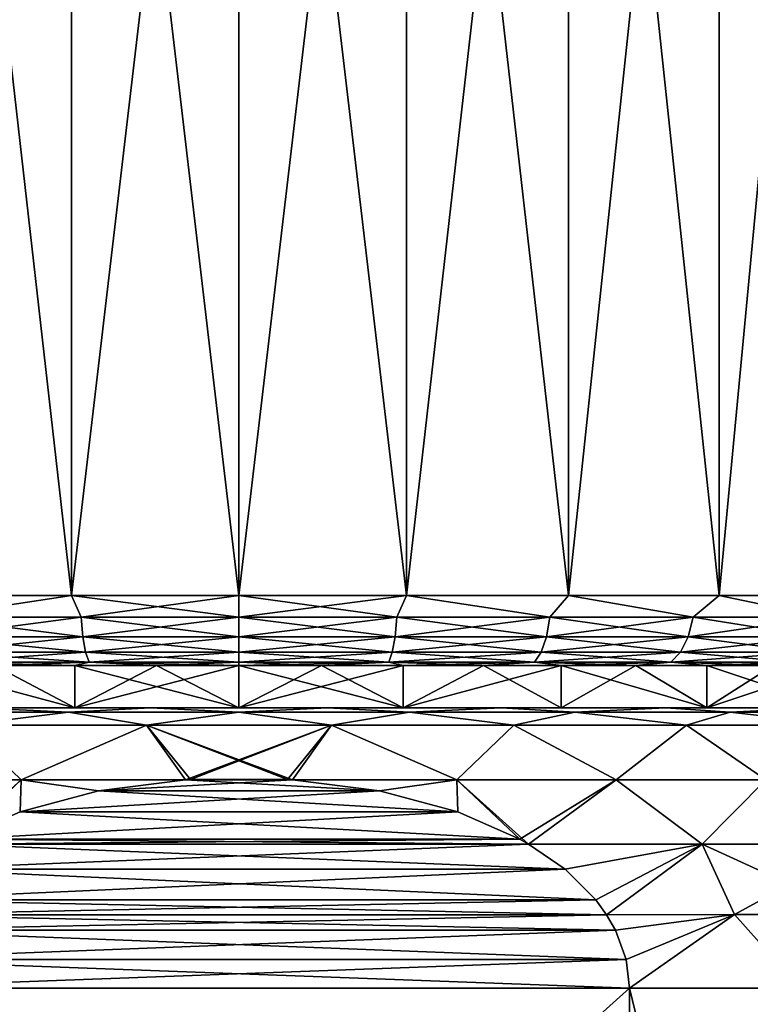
# Model space of a CAD drawing. Header units: metres. Extents: x -109 to 109, y -452 to 89.
# Tile 456 of 656: x -80 to -69, y 44 to 58. Entities that reach past the tile are written whole.
import ezdxf

# ---------------------------------------------------------------- set-up
doc = ezdxf.new("R2010")
doc.units = ezdxf.units.M
doc.layers.add('solid_K244270000C71_000', color=7, linetype='CONTINUOUS')

msp = doc.modelspace()

# ---------------------------------------------------------------- linework, layer by layer
at = {"layer": 'solid_K244270000C71_000'}
for points in [[(-81.196114, 69.900002, 12.122149), (-81.196152, 49.599998, 12.122135), (-78.888748, 49.599998, 12.778649)], [(-78.888756, 69.900002, -12.778646), (-78.888748, 49.599998, -12.778649), (-81.196152, 49.599998, -12.122135)], [(-81.196114, 69.900002, -12.122149), (-78.888756, 69.900002, -12.778646), (-81.196152, 49.599998, -12.122135)], [(-78.888756, 69.900002, 12.778646), (-81.196114, 69.900002, 12.122149), (-78.888748, 49.599998, 12.778649)], [(-78.888756, 69.900002, -12.778646), (-76.5, 69.900002, -13), (-78.888748, 49.599998, -12.778649)], [(-78.888756, 69.900002, 12.778646), (-76.5, 49.599998, 13), (-76.5, 69.900002, 13)], [(-78.888756, 69.900002, 12.778646), (-78.888748, 49.599998, 12.778649), (-76.5, 49.599998, 13)], [(-78.888748, 49.599998, -12.778649), (-76.5, 69.900002, -13), (-76.5, 49.599998, -13)], [(-74.111244, 69.900002, -12.778646), (-76.5, 49.599998, -13), (-76.5, 69.900002, -13)], [(-74.111244, 69.900002, -12.778646), (-74.111252, 49.599998, -12.778649), (-76.5, 49.599998, -13)], [(-76.5, 69.900002, 13), (-76.5, 49.599998, 13), (-74.111252, 49.599998, 12.778649)], [(-74.111244, 69.900002, 12.778646), (-76.5, 69.900002, 13), (-74.111252, 49.599998, 12.778649)], [(-71.803886, 69.900002, -12.122149), (-71.803848, 49.599998, -12.122135), (-74.111252, 49.599998, -12.778649)], [(-74.111244, 69.900002, -12.778646), (-71.803886, 69.900002, -12.122149), (-74.111252, 49.599998, -12.778649)], [(-74.111244, 69.900002, 12.778646), (-74.111252, 49.599998, 12.778649), (-71.803848, 49.599998, 12.122135)], [(-71.803886, 69.900002, 12.122149), (-74.111244, 69.900002, 12.778646), (-71.803848, 49.599998, 12.122135)], [(-71.803886, 69.900002, -12.122149), (-69.656357, 69.900002, -11.052807), (-71.803848, 49.599998, -12.122135)], [(-71.803886, 69.900002, 12.122149), (-71.803848, 49.599998, 12.122135), (-69.656364, 49.599998, 11.052813)], [(-69.656357, 69.900002, 11.052807), (-71.803886, 69.900002, 12.122149), (-69.656364, 49.599998, 11.052813)], [(-69.656357, 69.900002, -11.052807), (-69.656364, 49.599998, -11.052813), (-71.803848, 49.599998, -12.122135)], [(-67.741974, 69.900002, -9.607128), (-67.741943, 49.599998, -9.607104), (-69.656364, 49.599998, -11.052813)], [(-69.656357, 69.900002, -11.052807), (-67.741974, 69.900002, -9.607128), (-69.656364, 49.599998, -11.052813)], [(-69.656357, 69.900002, 11.052807), (-69.656364, 49.599998, 11.052813), (-67.741943, 49.599998, 9.607104)], [(-67.741974, 69.900002, 9.607128), (-69.656357, 69.900002, 11.052807), (-67.741943, 49.599998, 9.607104)], [(-80.92952, 49.290981, 12.170012), (-78.888748, 49.599998, 12.778649), (-81.196152, 49.599998, 12.122135)], [(-80.92952, 49.290981, -12.170012), (-81.196152, 49.599998, -12.122135), (-78.888748, 49.599998, -12.778649)], [(-80.92952, 49.290981, 12.170012), (-78.748924, 49.290981, 12.754301), (-78.888748, 49.599998, 12.778649)], [(-78.748924, 49.290981, -12.754301), (-80.92952, 49.290981, -12.170012), (-78.888748, 49.599998, -12.778649)], [(-78.748924, 49.290981, -12.754301), (-78.888748, 49.599998, -12.778649), (-76.5, 49.599998, -13)], [(-76.5, 49.290981, 12.951056), (-76.5, 49.599998, 13), (-78.888748, 49.599998, 12.778649)], [(-78.748924, 49.290981, 12.754301), (-76.5, 49.290981, 12.951056), (-78.888748, 49.599998, 12.778649)], [(-76.5, 49.290981, -12.951056), (-78.748924, 49.290981, -12.754301), (-76.5, 49.599998, -13)], [(-76.5, 49.290981, -12.951056), (-76.5, 49.599998, -13), (-74.111252, 49.599998, -12.778649)], [(-74.251076, 49.290981, -12.754301), (-76.5, 49.290981, -12.951056), (-74.111252, 49.599998, -12.778649)], [(-74.251076, 49.290981, 12.754301), (-74.111252, 49.599998, 12.778649), (-76.5, 49.599998, 13)], [(-74.251076, 49.290981, 12.754301), (-76.5, 49.599998, 13), (-76.5, 49.290981, 12.951056)], [(-72.07048, 49.290981, -12.170012), (-74.251076, 49.290981, -12.754301), (-74.111252, 49.599998, -12.778649)], [(-74.251076, 49.290981, 12.754301), (-72.07048, 49.290981, 12.170012), (-74.111252, 49.599998, 12.778649)], [(-72.07048, 49.290981, -12.170012), (-74.111252, 49.599998, -12.778649), (-71.803848, 49.599998, -12.122135)], [(-72.07048, 49.290981, 12.170012), (-71.803848, 49.599998, 12.122135), (-74.111252, 49.599998, 12.778649)], [(-70.024475, 49.290981, -11.215944), (-72.07048, 49.290981, -12.170012), (-71.803848, 49.599998, -12.122135)], [(-72.07048, 49.290981, 12.170012), (-70.024475, 49.290981, 11.215944), (-71.803848, 49.599998, 12.122135)], [(-70.024475, 49.290981, -11.215944), (-71.803848, 49.599998, -12.122135), (-69.656364, 49.599998, -11.052813)], [(-70.024475, 49.290981, 11.215944), (-69.656364, 49.599998, 11.052813), (-71.803848, 49.599998, 12.122135)], [(-68.175224, 49.290981, -9.921084), (-70.024475, 49.290981, -11.215944), (-69.656364, 49.599998, -11.052813)], [(-70.024475, 49.290981, 11.215944), (-68.175224, 49.290981, 9.921084), (-69.656364, 49.599998, 11.052813)], [(-68.175224, 49.290981, -9.921084), (-69.656364, 49.599998, -11.052813), (-67.741943, 49.599998, -9.607104)], [(-68.175224, 49.290981, 9.921084), (-67.741943, 49.599998, 9.607104), (-69.656364, 49.599998, 11.052813)], [(-78.724228, 49.011959, 12.614238), (-78.748924, 49.290981, 12.754301), (-80.92952, 49.290981, 12.170012)], [(-80.880882, 49.011959, 12.036366), (-78.724228, 49.011959, 12.614238), (-80.92952, 49.290981, 12.170012)], [(-80.880882, 49.011959, -12.036366), (-80.92952, 49.290981, -12.170012), (-78.748924, 49.290981, -12.754301)], [(-78.724228, 49.011959, -12.614238), (-80.880882, 49.011959, -12.036366), (-78.748924, 49.290981, -12.754301)], [(-76.5, 49.011959, 12.808832), (-76.5, 49.290981, 12.951056), (-78.748924, 49.290981, 12.754301)], [(-78.724228, 49.011959, 12.614238), (-76.5, 49.011959, 12.808832), (-78.748924, 49.290981, 12.754301)], [(-78.724228, 49.011959, -12.614238), (-78.748924, 49.290981, -12.754301), (-76.5, 49.290981, -12.951056)], [(-78.724228, 49.011959, -12.614238), (-76.5, 49.290981, -12.951056), (-76.5, 49.011959, -12.808832)], [(-74.275772, 49.011959, 12.614238), (-76.5, 49.290981, 12.951056), (-76.5, 49.011959, 12.808832)], [(-74.275772, 49.011959, 12.614238), (-74.251076, 49.290981, 12.754301), (-76.5, 49.290981, 12.951056)], [(-74.251076, 49.290981, -12.754301), (-76.5, 49.011959, -12.808832), (-76.5, 49.290981, -12.951056)], [(-74.275772, 49.011959, -12.614238), (-76.5, 49.011959, -12.808832), (-74.251076, 49.290981, -12.754301)], [(-74.275772, 49.011959, -12.614238), (-74.251076, 49.290981, -12.754301), (-72.07048, 49.290981, -12.170012)], [(-72.119118, 49.011959, -12.036366), (-74.275772, 49.011959, -12.614238), (-72.07048, 49.290981, -12.170012)], [(-74.275772, 49.011959, 12.614238), (-72.119118, 49.011959, 12.036366), (-74.251076, 49.290981, 12.754301)], [(-72.119118, 49.011959, 12.036366), (-72.07048, 49.290981, 12.170012), (-74.251076, 49.290981, 12.754301)], [(-72.119118, 49.011959, -12.036366), (-72.07048, 49.290981, -12.170012), (-70.024475, 49.290981, -11.215944)], [(-70.095581, 49.011959, -11.092774), (-72.119118, 49.011959, -12.036366), (-70.024475, 49.290981, -11.215944)], [(-72.119118, 49.011959, 12.036366), (-70.095581, 49.011959, 11.092774), (-72.07048, 49.290981, 12.170012)], [(-70.095581, 49.011959, 11.092774), (-70.024475, 49.290981, 11.215944), (-72.07048, 49.290981, 12.170012)], [(-70.095581, 49.011959, -11.092774), (-70.024475, 49.290981, -11.215944), (-68.175224, 49.290981, -9.921084)], [(-68.26664, 49.011959, -9.812135), (-70.095581, 49.011959, -11.092774), (-68.175224, 49.290981, -9.921084)], [(-70.095581, 49.011959, 11.092774), (-68.26664, 49.011959, 9.812135), (-70.024475, 49.290981, 11.215944)], [(-68.26664, 49.011959, 9.812135), (-68.175224, 49.290981, 9.921084), (-70.024475, 49.290981, 11.215944)], [(-78.68576, 48.790615, 12.396048), (-78.724228, 49.011959, 12.614238), (-80.880882, 49.011959, 12.036366)], [(-80.805099, 48.790615, 11.828171), (-78.68576, 48.790615, 12.396048), (-80.880882, 49.011959, 12.036366)], [(-80.805099, 48.790615, -11.828171), (-80.880882, 49.011959, -12.036366), (-78.724228, 49.011959, -12.614238)], [(-78.68576, 48.790615, -12.396048), (-80.805099, 48.790615, -11.828171), (-78.724228, 49.011959, -12.614238)], [(-78.68576, 48.790615, -12.396048), (-78.724228, 49.011959, -12.614238), (-76.5, 49.011959, -12.808832)], [(-76.5, 48.790615, 12.587276), (-76.5, 49.011959, 12.808832), (-78.724228, 49.011959, 12.614238)], [(-78.68576, 48.790615, 12.396048), (-76.5, 48.790615, 12.587276), (-78.724228, 49.011959, 12.614238)], [(-78.68576, 48.790615, -12.396048), (-76.5, 49.011959, -12.808832), (-76.5, 48.790615, -12.587276)], [(-74.275772, 49.011959, -12.614238), (-76.5, 48.790615, -12.587276), (-76.5, 49.011959, -12.808832)], [(-74.31424, 48.790615, 12.396048), (-76.5, 49.011959, 12.808832), (-76.5, 48.790615, 12.587276)], [(-74.31424, 48.790615, 12.396048), (-74.275772, 49.011959, 12.614238), (-76.5, 49.011959, 12.808832)], [(-74.31424, 48.790615, -12.396048), (-76.5, 48.790615, -12.587276), (-74.275772, 49.011959, -12.614238)], [(-74.31424, 48.790615, -12.396048), (-74.275772, 49.011959, -12.614238), (-72.119118, 49.011959, -12.036366)], [(-72.194901, 48.790615, -11.828171), (-74.31424, 48.790615, -12.396048), (-72.119118, 49.011959, -12.036366)], [(-74.31424, 48.790615, 12.396048), (-72.194901, 48.790615, 11.828171), (-74.275772, 49.011959, 12.614238)], [(-72.194901, 48.790615, 11.828171), (-72.119118, 49.011959, 12.036366), (-74.275772, 49.011959, 12.614238)], [(-72.194901, 48.790615, -11.828171), (-72.119118, 49.011959, -12.036366), (-70.095581, 49.011959, -11.092774)], [(-70.20636, 48.790615, -10.900902), (-72.194901, 48.790615, -11.828171), (-70.095581, 49.011959, -11.092774)], [(-72.194901, 48.790615, 11.828171), (-70.20636, 48.790615, 10.900902), (-72.119118, 49.011959, 12.036366)], [(-70.20636, 48.790615, 10.900902), (-70.095581, 49.011959, 11.092774), (-72.119118, 49.011959, 12.036366)], [(-70.20636, 48.790615, -10.900902), (-70.095581, 49.011959, -11.092774), (-68.26664, 49.011959, -9.812135)], [(-68.409058, 48.790615, -9.642413), (-70.20636, 48.790615, -10.900902), (-68.26664, 49.011959, -9.812135)], [(-70.20636, 48.790615, 10.900902), (-68.409058, 48.790615, 9.642413), (-70.095581, 49.011959, 11.092774)], [(-68.409058, 48.790615, 9.642413), (-68.26664, 49.011959, 9.812135), (-70.095581, 49.011959, 11.092774)], [(-78.68576, 48.790615, -12.396048), (-80.709625, 48.648651, -11.56585), (-80.805099, 48.790615, -11.828171)], [(-80.805099, 48.790615, 11.828171), (-80.709625, 48.648651, 11.56585), (-78.637283, 48.648651, 12.121132)], [(-80.805099, 48.790615, 11.828171), (-78.637283, 48.648651, 12.121132), (-78.68576, 48.790615, 12.396048)], [(-78.68576, 48.790615, -12.396048), (-78.637283, 48.648651, -12.121132), (-80.709625, 48.648651, -11.56585)], [(-78.68576, 48.790615, -12.396048), (-76.5, 48.790615, -12.587276), (-78.637283, 48.648651, -12.121132)], [(-78.68576, 48.790615, 12.396048), (-78.637283, 48.648651, 12.121132), (-76.5, 48.648651, 12.308121)], [(-78.68576, 48.790615, 12.396048), (-76.5, 48.648651, 12.308121), (-76.5, 48.790615, 12.587276)], [(-76.5, 48.790615, -12.587276), (-76.5, 48.648651, -12.308121), (-78.637283, 48.648651, -12.121132)], [(-74.31424, 48.790615, -12.396048), (-76.5, 48.648651, -12.308121), (-76.5, 48.790615, -12.587276)], [(-74.31424, 48.790615, -12.396048), (-74.362717, 48.648651, -12.121132), (-76.5, 48.648651, -12.308121)], [(-74.362717, 48.648651, 12.121132), (-76.5, 48.790615, 12.587276), (-76.5, 48.648651, 12.308121)], [(-74.31424, 48.790615, 12.396048), (-76.5, 48.790615, 12.587276), (-74.362717, 48.648651, 12.121132)], [(-74.31424, 48.790615, 12.396048), (-74.362717, 48.648651, 12.121132), (-72.290375, 48.648651, 11.56585)], [(-72.194901, 48.790615, -11.828171), (-72.290375, 48.648651, -11.56585), (-74.362717, 48.648651, -12.121132)], [(-72.194901, 48.790615, -11.828171), (-74.362717, 48.648651, -12.121132), (-74.31424, 48.790615, -12.396048)], [(-74.31424, 48.790615, 12.396048), (-72.290375, 48.648651, 11.56585), (-72.194901, 48.790615, 11.828171)], [(-72.194901, 48.790615, 11.828171), (-72.290375, 48.648651, 11.56585), (-70.34594, 48.648651, 10.659145)], [(-70.20636, 48.790615, -10.900902), (-70.34594, 48.648651, -10.659145), (-72.290375, 48.648651, -11.56585)], [(-70.20636, 48.790615, -10.900902), (-72.290375, 48.648651, -11.56585), (-72.194901, 48.790615, -11.828171)], [(-72.194901, 48.790615, 11.828171), (-70.34594, 48.648651, 10.659145), (-70.20636, 48.790615, 10.900902)], [(-70.20636, 48.790615, 10.900902), (-70.34594, 48.648651, 10.659145), (-68.588493, 48.648651, 9.428567)], [(-68.409058, 48.790615, -9.642413), (-68.588493, 48.648651, -9.428567), (-70.34594, 48.648651, -10.659145)], [(-68.409058, 48.790615, -9.642413), (-70.34594, 48.648651, -10.659145), (-70.20636, 48.790615, -10.900902)], [(-70.20636, 48.790615, 10.900902), (-68.588493, 48.648651, 9.428567), (-68.409058, 48.790615, 9.642413)], [(-78.84111, 48, 11.769417), (-79.983482, 48.599998, 11.483263), (-81.092201, 48.599998, 11.086555)], [(-81.092201, 48, 11.086553), (-78.84111, 48, 11.769417), (-81.092201, 48.599998, 11.086555)], [(-78.84111, 48, -11.769417), (-81.092201, 48, -11.086553), (-79.983482, 48.599998, -11.483263)], [(-80.709625, 48.648651, 11.56585), (-79.983482, 48.599998, 11.483263), (-78.84095, 48.599998, 11.76945)], [(-78.637283, 48.648651, 12.121132), (-80.709625, 48.648651, 11.56585), (-78.84095, 48.599998, 11.76945)], [(-80.709625, 48.648651, -11.56585), (-78.637283, 48.648651, -12.121132), (-79.983482, 48.599998, -11.483263)], [(-78.637283, 48.648651, -12.121132), (-78.84095, 48.599998, -11.76945), (-79.983482, 48.599998, -11.483263)], [(-78.84111, 48, 11.769417), (-78.84095, 48.599998, 11.76945), (-79.983482, 48.599998, 11.483263)], [(-78.84111, 48, -11.769417), (-79.983482, 48.599998, -11.483263), (-78.84095, 48.599998, -11.76945)], [(-78.84111, 48, 11.769417), (-76.5, 48, 12), (-78.84095, 48.599998, 11.76945)], [(-78.84111, 48, -11.769417), (-78.84095, 48.599998, -11.76945), (-77.676331, 48.599998, -11.942204)], [(-78.84111, 48, -11.769417), (-77.676331, 48.599998, -11.942204), (-76.5, 48.599998, -12)], [(-76.5, 48, -12), (-78.84111, 48, -11.769417), (-76.5, 48.599998, -12)], [(-78.637283, 48.648651, 12.121132), (-78.84095, 48.599998, 11.76945), (-77.676331, 48.599998, 11.942204)], [(-78.637283, 48.648651, -12.121132), (-77.676331, 48.599998, -11.942204), (-78.84095, 48.599998, -11.76945)], [(-76.5, 48, 12), (-77.676331, 48.599998, 11.942204), (-78.84095, 48.599998, 11.76945)], [(-78.637283, 48.648651, 12.121132), (-77.676331, 48.599998, 11.942204), (-76.5, 48.599998, 12)], [(-76.5, 48.648651, 12.308121), (-78.637283, 48.648651, 12.121132), (-76.5, 48.599998, 12)], [(-78.637283, 48.648651, -12.121132), (-76.5, 48.648651, -12.308121), (-77.676331, 48.599998, -11.942204)], [(-76.5, 48.648651, -12.308121), (-76.5, 48.599998, -12), (-77.676331, 48.599998, -11.942204)], [(-76.5, 48, 12), (-76.5, 48.599998, 12), (-77.676331, 48.599998, 11.942204)], [(-75.323669, 48.599998, 11.942204), (-76.5, 48.648651, 12.308121), (-76.5, 48.599998, 12)], [(-74.362717, 48.648651, -12.121132), (-76.5, 48.599998, -12), (-76.5, 48.648651, -12.308121)], [(-74.362717, 48.648651, -12.121132), (-75.323669, 48.599998, -11.942204), (-76.5, 48.599998, -12)], [(-74.362717, 48.648651, 12.121132), (-76.5, 48.648651, 12.308121), (-75.323669, 48.599998, 11.942204)], [(-74.15889, 48, 11.769417), (-75.323669, 48.599998, 11.942204), (-76.5, 48.599998, 12)], [(-74.15889, 48, 11.769417), (-76.5, 48.599998, 12), (-76.5, 48, 12)], [(-76.5, 48, -12), (-76.5, 48.599998, -12), (-75.323669, 48.599998, -11.942204)], [(-76.5, 48, -12), (-75.323669, 48.599998, -11.942204), (-74.15905, 48.599998, -11.76945)], [(-74.15889, 48, -11.769417), (-76.5, 48, -12), (-74.15905, 48.599998, -11.76945)], [(-74.362717, 48.648651, -12.121132), (-74.15905, 48.599998, -11.76945), (-75.323669, 48.599998, -11.942204)], [(-74.362717, 48.648651, 12.121132), (-75.323669, 48.599998, 11.942204), (-74.15905, 48.599998, 11.76945)], [(-74.15889, 48, 11.769417), (-74.15905, 48.599998, 11.76945), (-75.323669, 48.599998, 11.942204)], [(-74.362717, 48.648651, -12.121132), (-72.290375, 48.648651, -11.56585), (-74.15905, 48.599998, -11.76945)], [(-74.362717, 48.648651, 12.121132), (-74.15905, 48.599998, 11.76945), (-73.016518, 48.599998, 11.483263)], [(-72.290375, 48.648651, 11.56585), (-74.362717, 48.648651, 12.121132), (-73.016518, 48.599998, 11.483263)], [(-72.290375, 48.648651, -11.56585), (-73.016518, 48.599998, -11.483263), (-74.15905, 48.599998, -11.76945)], [(-74.15889, 48, -11.769417), (-74.15905, 48.599998, -11.76945), (-73.016518, 48.599998, -11.483263)], [(-74.15889, 48, 11.769417), (-73.016518, 48.599998, 11.483263), (-74.15905, 48.599998, 11.76945)], [(-74.15889, 48, -11.769417), (-73.016518, 48.599998, -11.483263), (-71.907799, 48.599998, -11.086555)], [(-71.907799, 48, -11.086553), (-74.15889, 48, -11.769417), (-71.907799, 48.599998, -11.086555)], [(-74.15889, 48, 11.769417), (-71.907799, 48, 11.086553), (-73.016518, 48.599998, 11.483263)], [(-72.290375, 48.648651, -11.56585), (-71.907799, 48.599998, -11.086555), (-73.016518, 48.599998, -11.483263)], [(-72.290375, 48.648651, 11.56585), (-73.016518, 48.599998, 11.483263), (-71.907799, 48.599998, 11.086555)], [(-71.907799, 48, 11.086553), (-71.907799, 48.599998, 11.086555), (-73.016518, 48.599998, 11.483263)], [(-72.290375, 48.648651, -11.56585), (-70.34594, 48.648651, -10.659145), (-71.907799, 48.599998, -11.086555)], [(-72.290375, 48.648651, 11.56585), (-71.907799, 48.599998, 11.086555), (-70.8433, 48.599998, 10.583089)], [(-70.34594, 48.648651, 10.659145), (-72.290375, 48.648651, 11.56585), (-70.8433, 48.599998, 10.583089)], [(-70.34594, 48.648651, -10.659145), (-70.8433, 48.599998, -10.583089), (-71.907799, 48.599998, -11.086555)], [(-71.907799, 48, -11.086553), (-71.907799, 48.599998, -11.086555), (-70.8433, 48.599998, -10.583089)], [(-69.833183, 48, -9.977649), (-71.907799, 48, -11.086553), (-70.8433, 48.599998, -10.583089)], [(-69.833183, 48, 9.977649), (-70.8433, 48.599998, 10.583089), (-71.907799, 48.599998, 11.086555)], [(-71.907799, 48, 11.086553), (-69.833183, 48, 9.977649), (-71.907799, 48.599998, 11.086555)], [(-70.34594, 48.648651, -10.659145), (-69.833046, 48.599998, -9.977558), (-70.8433, 48.599998, -10.583089)], [(-70.34594, 48.648651, 10.659145), (-70.8433, 48.599998, 10.583089), (-69.833046, 48.599998, 9.977558)], [(-69.833183, 48, -9.977649), (-70.8433, 48.599998, -10.583089), (-69.833046, 48.599998, -9.977558)], [(-69.833183, 48, 9.977649), (-69.833046, 48.599998, 9.977558), (-70.8433, 48.599998, 10.583089)], [(-70.34594, 48.648651, -10.659145), (-68.588493, 48.648651, -9.428567), (-69.833046, 48.599998, -9.977558)], [(-70.34594, 48.648651, 10.659145), (-69.833046, 48.599998, 9.977558), (-68.887375, 48.599998, 9.276205)], [(-68.588493, 48.648651, 9.428567), (-70.34594, 48.648651, 10.659145), (-68.887375, 48.599998, 9.276205)], [(-69.833183, 48, -9.977649), (-69.833046, 48.599998, -9.977558), (-68.887375, 48.599998, -9.276205)], [(-69.833183, 48, -9.977649), (-68.887375, 48.599998, -9.276205), (-68.014717, 48.599998, -8.485281)], [(-68.014717, 48, -8.485281), (-69.833183, 48, -9.977649), (-68.014717, 48.599998, -8.485281)], [(-69.833183, 48, 9.977649), (-68.014717, 48, 8.485281), (-69.833046, 48.599998, 9.977558)], [(-68.588493, 48.648651, -9.428567), (-68.887375, 48.599998, -9.276205), (-69.833046, 48.599998, -9.977558)], [(-68.014717, 48, 8.485281), (-68.887375, 48.599998, 9.276205), (-69.833046, 48.599998, 9.977558)], [(-84.72496, 48, -10.888367), (-81.092201, 48, -11.086553), (-78.84111, 48, -11.769417)], [(-82.583641, 48, -12.214573), (-84.72496, 48, -10.888367), (-78.84111, 48, -11.769417)], [(-82.583641, 48, 12.214573), (-76.5, 48, 12), (-78.84111, 48, 11.769417)], [(-82.583641, 48, 12.214573), (-70.416359, 48, 12.214573), (-76.5, 48, 12)], [(-82.583641, 48, 12.214573), (-78.84111, 48, 11.769417), (-81.092201, 48, 11.086553)], [(-82.583641, 48, -12.214573), (-78.84111, 48, -11.769417), (-76.5, 48, -12)], [(-70.416359, 48, -12.214573), (-82.583641, 48, -12.214573), (-76.5, 48, -12)], [(-72.764877, 48, -13.124607), (-80.235123, 48, -13.124607), (-82.583641, 48, -12.214573)], [(-70.416359, 48, -12.214573), (-72.764877, 48, -13.124607), (-82.583641, 48, -12.214573)], [(-82.583641, 48, 12.214573), (-80.235123, 48, 13.124607), (-70.416359, 48, 12.214573)], [(-81.288048, 47.935413, -13.155044), (-80.235123, 48, -13.124607), (-78.930954, 47.935413, -13.786624)], [(-78.930954, 47.935413, 13.786624), (-80.235123, 48, 13.124607), (-81.288048, 47.935413, 13.155044)], [(-81.288048, 47.935413, -13.155044), (-78.930954, 47.935413, -13.786624), (-80.415352, 47.75, -13.761022)], [(-78.930954, 47.935413, 13.786624), (-81.288048, 47.935413, 13.155044), (-80.415352, 47.75, 13.761022)], [(-78.930954, 47.935413, -13.786624), (-77.820099, 47.75, -14.246158), (-80.415352, 47.75, -13.761022)], [(-78.930954, 47.935413, 13.786624), (-80.415352, 47.75, 13.761022), (-77.820099, 47.75, 14.246158)], [(-75.240631, 48, -13.587512), (-77.759369, 48, -13.587512), (-80.235123, 48, -13.124607)], [(-78.930954, 47.935413, -13.786624), (-80.235123, 48, -13.124607), (-77.759369, 48, -13.587512)], [(-72.764877, 48, -13.124607), (-75.240631, 48, -13.587512), (-80.235123, 48, -13.124607)], [(-80.235123, 48, 13.124607), (-72.764877, 48, 13.124607), (-70.416359, 48, 12.214573)], [(-80.235123, 48, 13.124607), (-77.759369, 48, 13.587512), (-72.764877, 48, 13.124607)], [(-78.930954, 47.935413, 13.786624), (-77.759369, 48, 13.587512), (-80.235123, 48, 13.124607)], [(-78.930954, 47.935413, -13.786624), (-77.759369, 48, -13.587512), (-76.5, 47.935413, -13.999305)], [(-76.5, 47.935413, 13.999305), (-77.759369, 48, 13.587512), (-78.930954, 47.935413, 13.786624)], [(-78.930954, 47.935413, -13.786624), (-76.5, 47.935413, -13.999305), (-77.820099, 47.75, -14.246158)], [(-76.5, 47.935413, 13.999305), (-78.930954, 47.935413, 13.786624), (-77.820099, 47.75, 14.246158)], [(-76.5, 47.935413, -13.999305), (-75.179901, 47.75, -14.246158), (-77.820099, 47.75, -14.246158)], [(-76.5, 47.935413, 13.999305), (-77.820099, 47.75, 14.246158), (-75.179901, 47.75, 14.246158)], [(-76.5, 47.935413, -13.999305), (-77.759369, 48, -13.587512), (-75.240631, 48, -13.587512)], [(-77.759369, 48, 13.587512), (-75.240631, 48, 13.587512), (-72.764877, 48, 13.124607)], [(-76.5, 47.935413, 13.999305), (-75.240631, 48, 13.587512), (-77.759369, 48, 13.587512)], [(-70.416359, 48, 12.214573), (-74.15889, 48, 11.769417), (-76.5, 48, 12)], [(-70.416359, 48, -12.214573), (-76.5, 48, -12), (-74.15889, 48, -11.769417)], [(-76.5, 47.935413, -13.999305), (-75.240631, 48, -13.587512), (-74.069046, 47.935413, -13.786624)], [(-74.069046, 47.935413, 13.786624), (-75.240631, 48, 13.587512), (-76.5, 47.935413, 13.999305)], [(-76.5, 47.935413, -13.999305), (-74.069046, 47.935413, -13.786624), (-75.179901, 47.75, -14.246158)], [(-74.069046, 47.935413, 13.786624), (-76.5, 47.935413, 13.999305), (-75.179901, 47.75, 14.246158)], [(-74.069046, 47.935413, -13.786624), (-75.240631, 48, -13.587512), (-72.764877, 48, -13.124607)], [(-74.069046, 47.935413, 13.786624), (-72.764877, 48, 13.124607), (-75.240631, 48, 13.587512)], [(-74.069046, 47.935413, -13.786624), (-72.584648, 47.75, -13.761022), (-75.179901, 47.75, -14.246158)], [(-74.069046, 47.935413, 13.786624), (-75.179901, 47.75, 14.246158), (-72.584648, 47.75, 13.761022)], [(-70.416359, 48, -12.214573), (-74.15889, 48, -11.769417), (-71.907799, 48, -11.086553)], [(-68.27504, 48, 10.888367), (-71.907799, 48, 11.086553), (-74.15889, 48, 11.769417)], [(-70.416359, 48, 12.214573), (-68.27504, 48, 10.888367), (-74.15889, 48, 11.769417)], [(-74.069046, 47.935413, -13.786624), (-72.764877, 48, -13.124607), (-71.711952, 47.935413, -13.155044)], [(-71.711952, 47.935413, 13.155044), (-72.764877, 48, 13.124607), (-74.069046, 47.935413, 13.786624)], [(-74.069046, 47.935413, -13.786624), (-71.711952, 47.935413, -13.155044), (-72.584648, 47.75, -13.761022)], [(-71.711952, 47.935413, 13.155044), (-74.069046, 47.935413, 13.786624), (-72.584648, 47.75, 13.761022)], [(-71.711952, 47.935413, -13.155044), (-72.764877, 48, -13.124607), (-70.416359, 48, -12.214573)], [(-71.711952, 47.935413, 13.155044), (-70.416359, 48, 12.214573), (-72.764877, 48, 13.124607)], [(-71.711952, 47.935413, -13.155044), (-70.122734, 47.75, -12.80727), (-72.584648, 47.75, -13.761022)], [(-71.711952, 47.935413, 13.155044), (-72.584648, 47.75, 13.761022), (-70.122734, 47.75, 12.80727)], [(-68.27504, 48, -10.888367), (-71.907799, 48, -11.086553), (-69.833183, 48, -9.977649)], [(-68.27504, 48, -10.888367), (-70.416359, 48, -12.214573), (-71.907799, 48, -11.086553)], [(-68.27504, 48, 10.888367), (-69.833183, 48, 9.977649), (-71.907799, 48, 11.086553)], [(-71.711952, 47.935413, -13.155044), (-70.416359, 48, -12.214573), (-69.500351, 47.935413, -12.123754)], [(-69.500351, 47.935413, 12.123754), (-70.416359, 48, 12.214573), (-71.711952, 47.935413, 13.155044)], [(-71.711952, 47.935413, -13.155044), (-69.500351, 47.935413, -12.123754), (-70.122734, 47.75, -12.80727)], [(-69.500351, 47.935413, 12.123754), (-71.711952, 47.935413, 13.155044), (-70.122734, 47.75, 12.80727)], [(-69.500351, 47.935413, -12.123754), (-70.416359, 48, -12.214573), (-68.27504, 48, -10.888367)], [(-69.500351, 47.935413, 12.123754), (-68.27504, 48, 10.888367), (-70.416359, 48, 12.214573)], [(-69.500351, 47.935413, -12.123754), (-67.877991, 47.75, -11.417383), (-70.122734, 47.75, -12.80727)], [(-69.500351, 47.935413, 12.123754), (-70.122734, 47.75, 12.80727), (-67.877991, 47.75, 11.417383)], [(-66.414009, 48, -9.191263), (-69.833183, 48, -9.977649), (-68.014717, 48, -8.485281)], [(-66.414009, 48, -9.191263), (-68.27504, 48, -10.888367), (-69.833183, 48, -9.977649)], [(-66.414009, 48, 9.191263), (-68.014717, 48, 8.485281), (-69.833183, 48, 9.977649)], [(-68.27504, 48, 10.888367), (-66.414009, 48, 9.191263), (-69.833183, 48, 9.977649)], [(-69.500351, 47.935413, -12.123754), (-68.27504, 48, -10.888367), (-67.501419, 47.935413, -10.72409)], [(-67.501419, 47.935413, 10.72409), (-68.27504, 48, 10.888367), (-69.500351, 47.935413, 12.123754)], [(-69.500351, 47.935413, -12.123754), (-67.501419, 47.935413, -10.72409), (-67.877991, 47.75, -11.417383)], [(-67.501419, 47.935413, 10.72409), (-69.500351, 47.935413, 12.123754), (-67.877991, 47.75, 11.417383)], [(-80.415352, 47.75, -13.761022), (-79.606415, 46.9701, -14.69756), (-81.875435, 46.9701, -14.027573)], [(-81.875435, 46.9701, 14.027573), (-79.606415, 46.9701, 14.69756), (-80.415352, 47.75, 13.761022)], [(-80.415352, 47.75, -13.761022), (-77.820099, 47.75, -14.246158), (-79.606415, 46.9701, -14.69756)], [(-79.606415, 46.9701, 14.69756), (-77.820099, 47.75, 14.246158), (-80.415352, 47.75, 13.761022)], [(-77.820099, 47.75, -14.246158), (-77.263603, 46.973927, -15), (-79.606415, 46.9701, -14.69756)], [(-79.606415, 46.9701, 14.69756), (-77.263603, 46.973927, 15), (-77.820099, 47.75, 14.246158)], [(-77.820099, 47.75, -14.246158), (-75.179901, 47.75, -14.246158), (-77.263603, 46.973927, -15)], [(-75.736397, 46.973927, 15), (-75.179901, 47.75, 14.246158), (-77.820099, 47.75, 14.246158)], [(-75.807861, 46.978592, 15), (-75.736397, 46.973927, 15), (-77.820099, 47.75, 14.246158)], [(-77.192139, 46.978592, 15), (-75.807861, 46.978592, 15), (-77.820099, 47.75, 14.246158)], [(-77.263603, 46.973927, 15), (-77.192139, 46.978592, 15), (-77.820099, 47.75, 14.246158)], [(-75.179901, 47.75, -14.246158), (-77.192139, 46.978592, -15), (-77.263603, 46.973927, -15)], [(-75.179901, 47.75, -14.246158), (-75.807861, 46.978592, -15), (-77.192139, 46.978592, -15)], [(-75.179901, 47.75, -14.246158), (-75.736397, 46.973927, -15), (-75.807861, 46.978592, -15)], [(-75.179901, 47.75, -14.246158), (-73.393585, 46.9701, -14.69756), (-75.736397, 46.973927, -15)], [(-75.736397, 46.973927, 15), (-73.393585, 46.9701, 14.69756), (-75.179901, 47.75, 14.246158)], [(-75.179901, 47.75, -14.246158), (-72.584648, 47.75, -13.761022), (-73.393585, 46.9701, -14.69756)], [(-73.393585, 46.9701, 14.69756), (-72.584648, 47.75, 13.761022), (-75.179901, 47.75, 14.246158)], [(-72.584648, 47.75, -13.761022), (-71.124565, 46.9701, -14.027573), (-73.393585, 46.9701, -14.69756)], [(-73.393585, 46.9701, 14.69756), (-71.124565, 46.9701, 14.027573), (-72.584648, 47.75, 13.761022)], [(-72.584648, 47.75, -13.761022), (-70.122734, 47.75, -12.80727), (-71.124565, 46.9701, -14.027573)], [(-71.124565, 46.9701, 14.027573), (-70.122734, 47.75, 12.80727), (-72.584648, 47.75, 13.761022)], [(-70.122734, 47.75, -12.80727), (-68.988876, 46.9701, -13.009653), (-71.124565, 46.9701, -14.027573)], [(-71.124565, 46.9701, 14.027573), (-68.988876, 46.9701, 13.009654), (-70.122734, 47.75, 12.80727)], [(-70.122734, 47.75, -12.80727), (-67.877991, 47.75, -11.417383), (-68.988876, 46.9701, -13.009653)], [(-68.988876, 46.9701, 13.009654), (-67.877991, 47.75, 11.417383), (-70.122734, 47.75, 12.80727)], [(-81.875435, 46.9701, -14.027573), (-79.606415, 46.9701, -14.69756), (-80.626854, 46.05682, -15)], [(-80.50193, 46.127796, 15), (-79.606415, 46.9701, 14.69756), (-81.875435, 46.9701, 14.027573)], [(-79.606415, 46.9701, -14.69756), (-80.50193, 46.127796, -15), (-80.626854, 46.05682, -15)], [(-79.606415, 46.9701, -14.69756), (-79.620468, 46.515511, -15), (-80.50193, 46.127796, -15)], [(-80.50193, 46.127796, 15), (-79.620461, 46.515511, 15), (-79.606415, 46.9701, 14.69756)], [(-79.606415, 46.9701, -14.69756), (-78.501457, 46.814018, -15), (-79.620468, 46.515511, -15)], [(-79.620461, 46.515511, 15), (-78.501457, 46.814018, 15), (-79.606415, 46.9701, 14.69756)], [(-79.606415, 46.9701, -14.69756), (-77.263603, 46.973927, -15), (-78.501457, 46.814018, -15)], [(-78.501457, 46.814018, 15), (-77.263603, 46.973927, 15), (-79.606415, 46.9701, 14.69756)], [(-74.498543, 46.814018, -15), (-78.501457, 46.814018, -15), (-77.263603, 46.973927, -15)], [(-78.501457, 46.814018, 15), (-75.736397, 46.973927, 15), (-77.263603, 46.973927, 15)], [(-74.498543, 46.814018, 15), (-75.736397, 46.973927, 15), (-78.501457, 46.814018, 15)], [(-75.736397, 46.973927, -15), (-77.263603, 46.973927, -15), (-77.192139, 46.978592, -15)], [(-77.263603, 46.973927, 15), (-75.736397, 46.973927, 15), (-75.807861, 46.978592, 15)], [(-77.263603, 46.973927, 15), (-75.807861, 46.978592, 15), (-77.192139, 46.978592, 15)], [(-74.498543, 46.814018, -15), (-77.263603, 46.973927, -15), (-75.736397, 46.973927, -15)], [(-75.736397, 46.973927, -15), (-77.192139, 46.978592, -15), (-75.807861, 46.978592, -15)], [(-74.498543, 46.814018, -15), (-75.736397, 46.973927, -15), (-73.393585, 46.9701, -14.69756)], [(-74.498543, 46.814018, 15), (-73.393585, 46.9701, 14.69756), (-75.736397, 46.973927, 15)], [(-73.379539, 46.515511, -15), (-74.498543, 46.814018, -15), (-73.393585, 46.9701, -14.69756)], [(-74.498543, 46.814018, 15), (-73.379532, 46.515511, 15), (-73.393585, 46.9701, 14.69756)], [(-72.49807, 46.127796, -15), (-73.393585, 46.9701, -14.69756), (-71.124565, 46.9701, -14.027573)], [(-73.379539, 46.515511, -15), (-73.393585, 46.9701, -14.69756), (-72.49807, 46.127796, -15)], [(-72.373146, 46.05682, 15), (-71.124565, 46.9701, 14.027573), (-73.393585, 46.9701, 14.69756)], [(-72.49807, 46.127796, 15), (-72.373146, 46.05682, 15), (-73.393585, 46.9701, 14.69756)], [(-73.379532, 46.515511, 15), (-72.49807, 46.127796, 15), (-73.393585, 46.9701, 14.69756)], [(-72.49807, 46.127796, -15), (-71.124565, 46.9701, -14.027573), (-72.373146, 46.05682, -15)], [(-72.373146, 46.05682, -15), (-71.124565, 46.9701, -14.027573), (-69.898636, 46.056221, -14.087645)], [(-69.898643, 46.056221, 14.087646), (-71.124565, 46.9701, 14.027573), (-72.373146, 46.05682, 15)], [(-69.898636, 46.056221, -14.087645), (-71.124565, 46.9701, -14.027573), (-68.988876, 46.9701, -13.009653)], [(-69.898643, 46.056221, 14.087646), (-68.988876, 46.9701, 13.009654), (-71.124565, 46.9701, 14.027573)], [(-67.600426, 46.056221, 12.76077), (-68.988876, 46.9701, 13.009654), (-69.898643, 46.056221, 14.087646)], [(-69.898636, 46.056221, -14.087645), (-68.988876, 46.9701, -13.009653), (-67.600426, 46.056221, -12.76077)], [(-73.379539, 46.515511, -15), (-79.620468, 46.515511, -15), (-78.501457, 46.814018, -15)], [(-74.498543, 46.814018, 15), (-78.501457, 46.814018, 15), (-79.620461, 46.515511, 15)], [(-74.498543, 46.814018, 15), (-79.620461, 46.515511, 15), (-73.379532, 46.515511, 15)], [(-73.379539, 46.515511, -15), (-78.501457, 46.814018, -15), (-74.498543, 46.814018, -15)], [(-72.49807, 46.127796, -15), (-80.50193, 46.127796, -15), (-79.620468, 46.515511, -15)], [(-73.379532, 46.515511, 15), (-79.620461, 46.515511, 15), (-80.50193, 46.127796, 15)], [(-73.379532, 46.515511, 15), (-80.50193, 46.127796, 15), (-72.49807, 46.127796, 15)], [(-73.379539, 46.515511, -15), (-72.49807, 46.127796, -15), (-79.620468, 46.515511, -15)], [(-71.852997, 45.69664, -15), (-81.147003, 45.69664, -15), (-80.626854, 46.05682, -15)], [(-72.373146, 46.05682, 15), (-80.626854, 46.05682, 15), (-81.147003, 45.69664, 15)], [(-72.373146, 46.05682, 15), (-81.147003, 45.69664, 15), (-71.852997, 45.69664, 15)], [(-72.373146, 46.05682, -15), (-80.626854, 46.05682, -15), (-80.50193, 46.127796, -15)], [(-72.49807, 46.127796, 15), (-80.50193, 46.127796, 15), (-80.626854, 46.05682, 15)], [(-72.49807, 46.127796, 15), (-80.626854, 46.05682, 15), (-72.373146, 46.05682, 15)], [(-71.852997, 45.69664, -15), (-80.626854, 46.05682, -15), (-72.373146, 46.05682, -15)], [(-72.49807, 46.127796, -15), (-72.373146, 46.05682, -15), (-80.50193, 46.127796, -15)], [(-71.852997, 45.69664, -15), (-72.373146, 46.05682, -15), (-69.898636, 46.056221, -14.087645)], [(-69.898643, 46.056221, 14.087646), (-72.373146, 46.05682, 15), (-71.852997, 45.69664, 15)], [(-71.852997, 45.69664, -15), (-69.898636, 46.056221, -14.087645), (-71.413879, 45.259216, -15)], [(-69.898643, 46.056221, 14.087646), (-71.852997, 45.69664, 15), (-71.413879, 45.259216, 15)], [(-69.898636, 46.056221, -14.087645), (-71.259659, 45.047604, -15), (-71.413879, 45.259216, -15)], [(-69.898643, 46.056221, 14.087646), (-71.413879, 45.259216, 15), (-71.259659, 45.047604, 15)], [(-69.898636, 46.056221, -14.087645), (-69.435753, 45.050079, -14.231671), (-71.259659, 45.047604, -15)], [(-69.898643, 46.056221, 14.087646), (-71.259659, 45.047604, 15), (-69.435753, 45.050079, 14.231671)], [(-69.898643, 46.056221, 14.087646), (-69.435753, 45.050079, 14.231671), (-67.707138, 45.050079, 13.233656)], [(-67.600426, 46.056221, 12.76077), (-69.898643, 46.056221, 14.087646), (-67.707138, 45.050079, 13.233656)], [(-69.898636, 46.056221, -14.087645), (-67.600426, 46.056221, -12.76077), (-69.435753, 45.050079, -14.231671)], [(-67.600426, 46.056221, -12.76077), (-67.707138, 45.050079, -13.233656), (-69.435753, 45.050079, -14.231671)], [(-71.413879, 45.259216, -15), (-81.586121, 45.259216, -15), (-81.147003, 45.69664, -15)], [(-71.852997, 45.69664, 15), (-81.147003, 45.69664, 15), (-81.586121, 45.259216, 15)], [(-71.852997, 45.69664, 15), (-81.586121, 45.259216, 15), (-71.413879, 45.259216, 15)], [(-71.852997, 45.69664, -15), (-71.413879, 45.259216, -15), (-81.147003, 45.69664, -15)], [(-71.259659, 45.047604, -15), (-81.740341, 45.047604, -15), (-81.586121, 45.259216, -15)], [(-71.413879, 45.259216, 15), (-81.586121, 45.259216, 15), (-81.740341, 45.047604, 15)], [(-71.413879, 45.259216, 15), (-81.740341, 45.047604, 15), (-71.259659, 45.047604, 15)], [(-71.413879, 45.259216, -15), (-71.259659, 45.047604, -15), (-81.586121, 45.259216, -15)], [(-71.135078, 44.830502, -15), (-81.864922, 44.830502, -15), (-81.740341, 45.047604, -15)], [(-71.259659, 45.047604, 15), (-81.740341, 45.047604, 15), (-81.864922, 44.830502, 15)], [(-71.259659, 45.047604, 15), (-81.864922, 44.830502, 15), (-71.135078, 44.830502, 15)], [(-71.135078, 44.830502, -15), (-81.740341, 45.047604, -15), (-71.259659, 45.047604, -15)], [(-71.135078, 44.830502, -15), (-71.259659, 45.047604, -15), (-69.435753, 45.050079, -14.231671)], [(-69.435753, 45.050079, 14.231671), (-71.259659, 45.047604, 15), (-71.135078, 44.830502, 15)], [(-70.98127, 44.411995, -15), (-71.135078, 44.830502, -15), (-69.435753, 45.050079, -14.231671)], [(-69.435753, 45.050079, 14.231671), (-71.135078, 44.830502, 15), (-70.98127, 44.411995, 15)], [(-69.435753, 45.050079, 14.231671), (-70.98127, 44.411995, 15), (-70.932236, 44, 15)], [(-70.98127, 44.411995, -15), (-69.435753, 45.050079, -14.231671), (-70.932236, 44, -15)], [(-69.435753, 45.050079, 14.231671), (-70.932236, 44, 15), (-68.5, 44, 13.856406)], [(-69.435753, 45.050079, -14.231671), (-68.5, 44, -13.856406), (-70.932236, 44, -15)], [(-67.707138, 45.050079, 13.233656), (-69.435753, 45.050079, 14.231671), (-68.5, 44, 13.856406)], [(-69.435753, 45.050079, -14.231671), (-67.707138, 45.050079, -13.233656), (-68.5, 44, -13.856406)], [(-70.98127, 44.411995, -15), (-82.01873, 44.411995, -15), (-81.864922, 44.830502, -15)], [(-71.135078, 44.830502, 15), (-81.864922, 44.830502, 15), (-82.01873, 44.411995, 15)], [(-71.135078, 44.830502, 15), (-82.01873, 44.411995, 15), (-70.98127, 44.411995, 15)], [(-70.98127, 44.411995, -15), (-81.864922, 44.830502, -15), (-71.135078, 44.830502, -15)], [(-70.98127, 44.411995, 15), (-82.067764, 44, 15), (-70.932236, 44, 15)], [(-70.932236, 44, -15), (-82.067764, 44, -15), (-82.01873, 44.411995, -15)], [(-70.98127, 44.411995, 15), (-82.01873, 44.411995, 15), (-82.067764, 44, 15)], [(-70.98127, 44.411995, -15), (-70.932236, 44, -15), (-82.01873, 44.411995, -15)], [(-82.067764, 34, 15), (-70.932236, 34, 15), (-70.932236, 44, 15)], [(-82.067764, 34, 15), (-70.932236, 44, 15), (-82.067764, 44, 15)], [(-70.932236, 34, -15), (-82.067764, 44, -15), (-70.932236, 44, -15)], [(-70.932236, 34, -15), (-82.067764, 34, -15), (-82.067764, 44, -15)], [(-68.5, 34, 13.856406), (-70.932236, 44, 15), (-70.932236, 34, 15)], [(-68.5, 34, 13.856406), (-68.5, 44, 13.856406), (-70.932236, 44, 15)], [(-70.932236, 34, -15), (-70.932236, 44, -15), (-68.5, 44, -13.856406)], [(-70.932236, 34, -15), (-68.5, 44, -13.856406), (-68.5, 34, -13.856406)]]:
    msp.add_3dface(points, dxfattribs=at)

doc.saveas('drawing.dxf')
